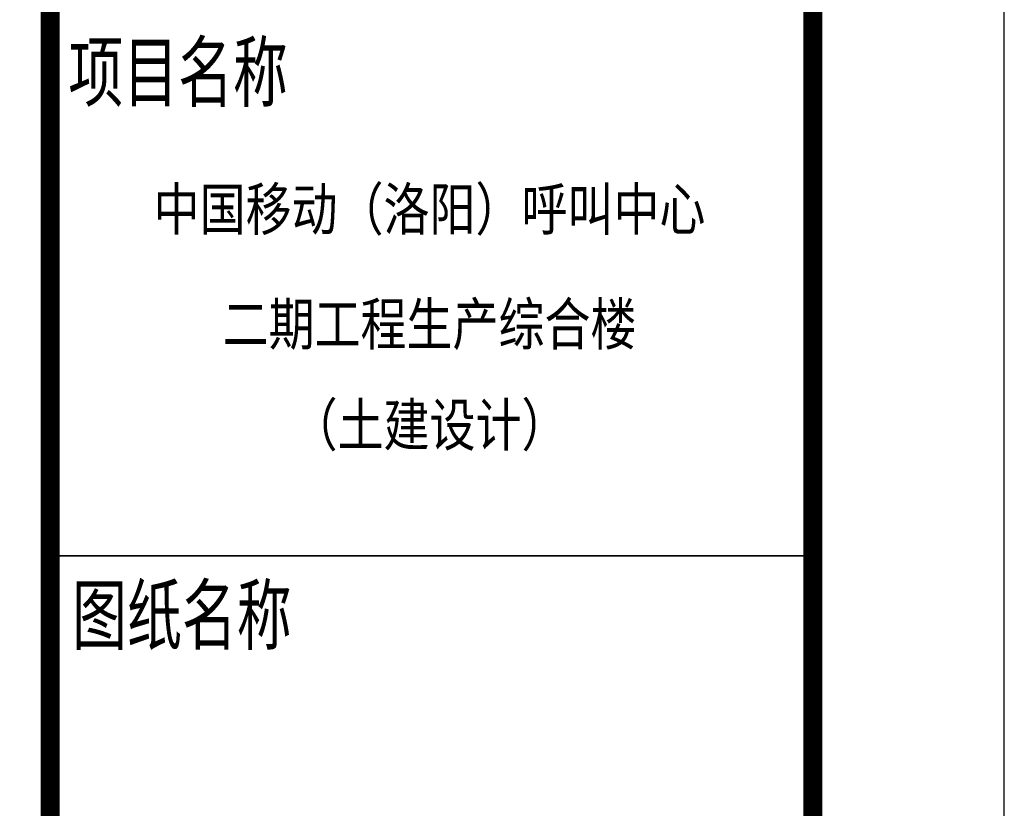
# Model space of a CAD drawing. Extents: x 797781 to 1255204, y 21234 to 1024248.
# Tile 790 of 1056: x 1185639 to 1188209, y 506705 to 508764. Entities that reach past the tile are written whole.
import ezdxf
from ezdxf.enums import TextEntityAlignment as Align

# ---------------------------------------------------------------- set-up
doc = ezdxf.new("R2010")
doc.units = 0
doc.header["$LTSCALE"] = 1000
doc.header["$MEASUREMENT"] = 0
doc.layers.add('230303生产综合楼-平面图_t8$0$图框', color=4, linetype='Continuous', lineweight=35)
doc.layers.add('PUB_TITLE', color=4, linetype='Continuous')
doc.styles.add('230303生产综合楼-平面图_t8$0$-黑体', font='simhei.ttf', dxfattribs={"width": 0.8})

# ---------------------------------------------------------------- blocks, each defined once
blk = doc.blocks.new('230303生产综合楼-平面图_t8$0$图签')
at = {"layer": '230303生产综合楼-平面图_t8$0$图框', "linetype": 'Continuous'}
blk.add_line((-4020.2, 6599.8), (-18.2, 6599.8), dxfattribs=at)
at = {"layer": '230303生产综合楼-平面图_t8$0$图框', "style": '230303生产综合楼-平面图_t8$0$-黑体', "width": 0.7}
for s, p in [('项目名称', (-3904.5, 8976.7)), ('图纸名称', (-3884.8, 6141.5))]:
    blk.add_text(s, height=300, dxfattribs=at).set_placement(p)
at = {"layer": '230303生产综合楼-平面图_t8$0$图框', "style": '230303生产综合楼-平面图_t8$0$-黑体', "width": 0.8}
for s, height, p in [('中国移动（洛阳）呼叫中心', 220.011, (-2019.2, 8300.3)), ('二期工程生产综合楼', 220.01, (-2019.2, 7700.3)), ('（土建设计）', 220.01, (-2019.2, 7173.9))]:
    blk.add_text(s, height=height, dxfattribs=at).set_placement(p, align=Align.CENTER)

msp = doc.modelspace()

# ---------------------------------------------------------------- linework, layer by layer
at = {"layer": 'PUB_TITLE'}
msp.add_lwpolyline([(1146159.4, 503563.1), (1188209.4, 503563.1), (1188209.4, 533263.1), (1146159.4, 533263.1)], close=True, dxfattribs=at)
at = {"layer": 'PUB_TITLE', "const_width": 50}
msp.add_lwpolyline([(1147409.4, 504063.1), (1187709.4, 504063.1), (1187709.4, 532763.1), (1147409.4, 532763.1)], close=True, dxfattribs=at)
msp.add_lwpolyline([(1185718.5, 504063.1), (1185718.5, 532763.1)], dxfattribs=at)

# ---------------------------------------------------------------- block references
at = {"xscale": 0.5, "yscale": 0.5, "zscale": 0.5}
msp.add_blockref('230303生产综合楼-平面图_t8$0$图签', (1187718.5, 504064.1), dxfattribs=at)

doc.saveas('drawing.dxf')
